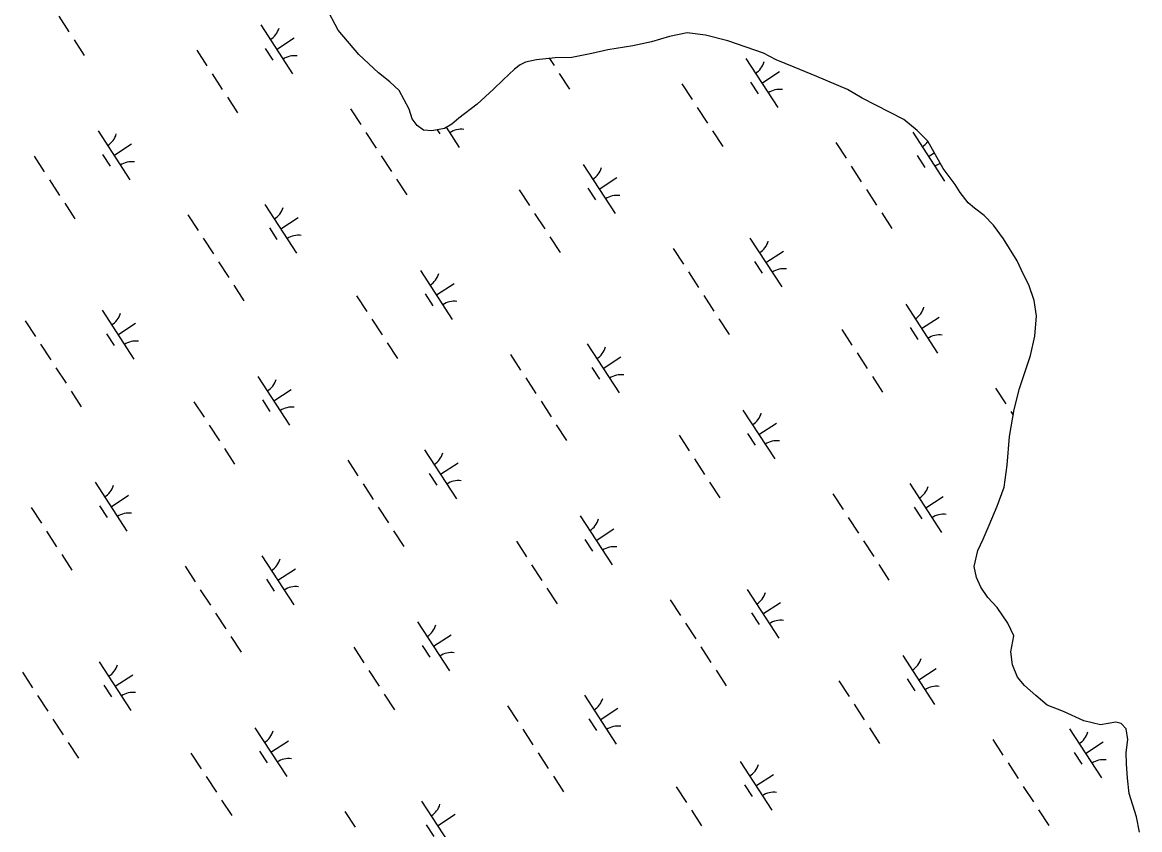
# Model space of a CAD drawing. Extents: x 3953924 to 3974542, y 193747 to 216192.
# Drawn here: x 3970390 to 3971348, y 202169 to 202861 of the extents above; entities that cross this region are included whole.
import ezdxf

# ---------------------------------------------------------------- set-up
doc = ezdxf.new("R2010")
doc.units = 0
doc.layers.add('V-WETL-SWMP', color=7, linetype='Continuous')

msp = doc.modelspace()

# ---------------------------------------------------------------- linework, layer by layer
at = {"layer": 'V-WETL-SWMP'}
for p, q in [((3970660.77, 202854.32), (3970650.21, 202874.31)), ((3970421.44, 202866.12), (3970430.16, 202852.72)), ((3970594.49, 202858.67), (3970621.77, 202816.76)), ((3970678.49, 202833.3), (3970660.77, 202854.32)), ((3970944.62, 202848.74), (3970929.25, 202844.23)), ((3970960.01, 202852.05), (3970944.62, 202848.74)), ((3970975.52, 202850.02), (3970960.01, 202852.05)), ((3970994.66, 202845.09), (3970975.52, 202850.02)), ((3970434.53, 202846.01), (3970443.26, 202832.6)), ((3970608.13, 202837.72), (3970623.21, 202847.54)), ((3970913.27, 202840.9), (3970891.93, 202837.45)), ((3970929.25, 202844.23), (3970913.27, 202840.9)), ((3971025.23, 202834.47), (3970994.66, 202845.09)), ((3970539.73, 202836.99), (3970548.46, 202823.58)), ((3970598.39, 202838.54), (3970604.94, 202828.48)), ((3970695.49, 202817.62), (3970678.49, 202833.3)), ((3970846.88, 202830.5), (3970830.85, 202828.96)), ((3970841.89, 202830.02), (3970845.88, 202823.88)), ((3970861.15, 202830.82), (3970846.88, 202830.5)), ((3970878.32, 202834.18), (3970861.15, 202830.82)), ((3970891.93, 202837.45), (3970878.32, 202834.18)), ((3971010.21, 202829.84), (3971037.48, 202787.93)), ((3971036.07, 202828.76), (3971025.23, 202834.47)), ((3970812, 202820.8), (3970802.09, 202811.66)), ((3970816.68, 202824.48), (3970812, 202820.8)), ((3970821.38, 202826.96), (3970816.68, 202824.48)), ((3970830.85, 202828.96), (3970821.38, 202826.96)), ((3971051.67, 202822.56), (3971036.07, 202828.76)), ((3971070.88, 202814.66), (3971051.67, 202822.56)), ((3970552.83, 202816.88), (3970561.56, 202803.47)), ((3970705.17, 202810.1), (3970695.49, 202817.62)), ((3970713.08, 202802.55), (3970705.17, 202810.1)), ((3970802.09, 202811.66), (3970793.94, 202803.75)), ((3970850.24, 202817.18), (3970858.97, 202803.77)), ((3971023.84, 202808.89), (3971038.93, 202818.71)), ((3971097.3, 202803.36), (3971070.88, 202814.66)), ((3970721.75, 202786.68), (3970713.08, 202802.55)), ((3970793.94, 202803.75), (3970779.95, 202790.95)), ((3970955.45, 202808.16), (3970964.18, 202794.75)), ((3971014.1, 202809.71), (3971020.65, 202799.65)), ((3971109.96, 202795.9), (3971097.3, 202803.36)), ((3970565.92, 202796.76), (3970574.65, 202783.35)), ((3970779.95, 202790.95), (3970764.16, 202778.7)), ((3971145.46, 202777.66), (3971109.96, 202795.9)), ((3970671.56, 202786.78), (3970680.29, 202773.37)), ((3970724.32, 202778.41), (3970721.75, 202786.68)), ((3970968.54, 202788.05), (3970977.27, 202774.64)), ((3970728.61, 202772.56), (3970724.32, 202778.41)), ((3970734.06, 202768.51), (3970728.61, 202772.56)), ((3970758.32, 202773.81), (3970751.86, 202770.1)), ((3970764.16, 202778.7), (3970758.32, 202773.81)), ((3971156.96, 202768.4), (3971145.46, 202777.66)), ((3970455.09, 202767.92), (3970482.36, 202726.02)), ((3970684.65, 202766.66), (3970693.38, 202753.25)), ((3970741.2, 202768.08), (3970734.06, 202768.51)), ((3970751.86, 202770.1), (3970741.2, 202768.08)), ((3970745.62, 202768.91), (3970747.83, 202765.52)), ((3970753.46, 202771.01), (3970764.66, 202753.81)), ((3970981.64, 202767.93), (3970990.36, 202754.52)), ((3971153.1, 202766.88), (3971180.37, 202724.97)), ((3971166.09, 202759.08), (3971156.96, 202768.4)), ((3970468.72, 202746.97), (3970483.81, 202756.79)), ((3971087.28, 202757.95), (3971096, 202744.54)), ((3971179.11, 202735.58), (3971166.09, 202759.08)), ((3970400.33, 202746.25), (3970409.06, 202732.84)), ((3970458.98, 202747.79), (3970465.53, 202737.73)), ((3970697.75, 202746.55), (3970706.48, 202733.14)), ((3971156.99, 202746.75), (3971163.54, 202736.69)), ((3971166.73, 202745.93), (3971171.62, 202749.11)), ((3970870.8, 202739.09), (3970898.08, 202697.19)), ((3971100.37, 202737.83), (3971109.1, 202724.42)), ((3971189.52, 202722.13), (3971179.11, 202735.58)), ((3970413.42, 202726.13), (3970422.15, 202712.72)), ((3970710.84, 202726.44), (3970719.57, 202713.03)), ((3970884.44, 202718.14), (3970899.53, 202727.96)), ((3970816.05, 202717.42), (3970824.77, 202704.01)), ((3970874.7, 202718.96), (3970881.25, 202708.9)), ((3971113.46, 202717.72), (3971122.19, 202704.31)), ((3971193.84, 202715.09), (3971189.52, 202722.13)), ((3971200.58, 202706.32), (3971193.84, 202715.09)), ((3970426.52, 202706.02), (3970435.24, 202692.61)), ((3970597.98, 202704.96), (3970625.25, 202663.06)), ((3971206.03, 202701.68), (3971200.58, 202706.32)), ((3970532.16, 202696.03), (3970540.88, 202682.62)), ((3970829.14, 202697.3), (3970837.87, 202683.89)), ((3971126.55, 202697.6), (3971135.28, 202684.2)), ((3971214.5, 202695.33), (3971206.03, 202701.68)), ((3971222.41, 202687.18), (3971214.5, 202695.33)), ((3970611.61, 202684.01), (3970626.7, 202693.83)), ((3971231, 202675.47), (3971222.41, 202687.18)), ((3970601.88, 202684.83), (3970608.42, 202674.78)), ((3970842.23, 202677.19), (3970850.96, 202663.78)), ((3971013.69, 202676.13), (3971040.97, 202634.23)), ((3970545.25, 202675.92), (3970553.98, 202662.51)), ((3970947.87, 202667.2), (3970956.6, 202653.79)), ((3971242.72, 202656.7), (3971231, 202675.47)), ((3971027.33, 202655.18), (3971042.42, 202665)), ((3970558.34, 202655.8), (3970567.07, 202642.4)), ((3970731.4, 202648.35), (3970758.67, 202606.44)), ((3971017.59, 202656), (3971024.14, 202645.94)), ((3971247.73, 202645.51), (3971242.72, 202656.7)), ((3970960.96, 202647.09), (3970969.69, 202633.68)), ((3971252.7, 202636.1), (3971247.73, 202645.51)), ((3970571.44, 202635.69), (3970580.16, 202622.28)), ((3970735.3, 202628.22), (3970741.84, 202618.16)), ((3970745.04, 202627.4), (3970760.12, 202637.22)), ((3971257.16, 202622.52), (3971252.7, 202636.1)), ((3970676.64, 202626.67), (3970685.37, 202613.26)), ((3970974.06, 202626.97), (3970982.79, 202613.56)), ((3971147.11, 202619.52), (3971174.39, 202577.61)), ((3971259.23, 202609.48), (3971257.16, 202622.52)), ((3970458.57, 202614.22), (3970485.85, 202572.32)), ((3971257.83, 202592.2), (3971259.23, 202609.48)), ((3970392.75, 202605.29), (3970401.48, 202591.88)), ((3970472.21, 202593.27), (3970487.3, 202603.09)), ((3970689.73, 202606.56), (3970698.46, 202593.15)), ((3970987.15, 202606.86), (3970995.88, 202593.45)), ((3971151.01, 202599.39), (3971157.56, 202589.33)), ((3971160.75, 202598.57), (3971175.84, 202608.39)), ((3970462.47, 202594.09), (3970469.02, 202584.03)), ((3971092.36, 202597.84), (3971101.09, 202584.43)), ((3971254.04, 202575.46), (3971257.83, 202592.2)), ((3970405.84, 202585.17), (3970414.57, 202571.76)), ((3970702.83, 202586.44), (3970711.56, 202573.03)), ((3970874.29, 202585.39), (3970901.56, 202543.49)), ((3970808.47, 202576.46), (3970817.2, 202563.05)), ((3970887.93, 202564.44), (3970903.01, 202574.26)), ((3971105.45, 202577.73), (3971114.18, 202564.32)), ((3971244.56, 202547.29), (3971254.04, 202575.46)), ((3970418.94, 202565.06), (3970427.67, 202551.65)), ((3970878.19, 202565.26), (3970884.73, 202555.2)), ((3970591.99, 202557.6), (3970619.27, 202515.7)), ((3970821.56, 202556.34), (3970830.29, 202542.93)), ((3971118.54, 202557.61), (3971127.27, 202544.2)), ((3970432.03, 202544.95), (3970440.76, 202531.54)), ((3970605.63, 202536.65), (3970620.72, 202546.47)), ((3971224.18, 202547.63), (3971232.91, 202534.22)), ((3971240.2, 202529.35), (3971244.56, 202547.29)), ((3970537.24, 202535.93), (3970545.97, 202522.52)), ((3970595.89, 202537.47), (3970602.44, 202527.41)), ((3970834.65, 202536.23), (3970843.38, 202522.82)), ((3971007.71, 202528.77), (3971034.99, 202486.87)), ((3971235.96, 202506.06), (3971240.2, 202529.35)), ((3971237.28, 202527.51), (3971239.3, 202524.41)), ((3970550.33, 202515.81), (3970559.06, 202502.4)), ((3970847.75, 202516.12), (3970856.47, 202502.71)), ((3971021.35, 202507.82), (3971036.43, 202517.64)), ((3970952.95, 202507.1), (3970961.68, 202493.69)), ((3971011.61, 202508.64), (3971018.15, 202498.58)), ((3971234.12, 202481.63), (3971235.96, 202506.06)), ((3970563.42, 202495.7), (3970572.15, 202482.29)), ((3970734.88, 202494.65), (3970762.16, 202452.74)), ((3970669.06, 202485.71), (3970677.79, 202472.3)), ((3970966.05, 202486.98), (3970974.77, 202473.57)), ((3970748.52, 202473.69), (3970763.61, 202483.51)), ((3971231.57, 202462.54), (3971234.12, 202481.63)), ((3970452.59, 202466.86), (3970479.87, 202424.96)), ((3970682.16, 202465.6), (3970690.88, 202452.19)), ((3970738.78, 202474.51), (3970745.33, 202464.46)), ((3970979.14, 202466.87), (3970987.87, 202453.46)), ((3971150.6, 202465.81), (3971177.88, 202423.91)), ((3971084.78, 202456.88), (3971093.51, 202443.47)), ((3971225.39, 202446.35), (3971231.57, 202462.54)), ((3970456.49, 202446.73), (3970463.03, 202436.67)), ((3970466.23, 202445.91), (3970481.31, 202455.73)), ((3971164.24, 202444.86), (3971179.32, 202454.68)), ((3971218.61, 202430.13), (3971225.39, 202446.35)), ((3970397.83, 202445.18), (3970406.56, 202431.77)), ((3970695.25, 202445.48), (3970703.98, 202432.08)), ((3970868.3, 202438.03), (3970895.58, 202396.12)), ((3971097.87, 202436.77), (3971106.6, 202423.36)), ((3971154.5, 202445.68), (3971161.04, 202435.62)), ((3971213.52, 202418.12), (3971218.61, 202430.13)), ((3970410.93, 202425.07), (3970419.65, 202411.66)), ((3970708.34, 202425.37), (3970717.07, 202411.96)), ((3970872.2, 202417.9), (3970878.75, 202407.84)), ((3970881.94, 202417.08), (3970897.03, 202426.9)), ((3971208.98, 202408.51), (3971213.52, 202418.12)), ((3970813.55, 202416.35), (3970822.28, 202402.94)), ((3971110.96, 202416.65), (3971119.69, 202403.24)), ((3971205.72, 202394.75), (3971208.98, 202408.51)), ((3970424.02, 202404.95), (3970432.75, 202391.54)), ((3970595.48, 202403.9), (3970622.76, 202362)), ((3970529.66, 202394.97), (3970538.39, 202381.56)), ((3970609.12, 202382.95), (3970624.2, 202392.77)), ((3970826.64, 202396.24), (3970835.37, 202382.83)), ((3971124.06, 202396.54), (3971132.79, 202383.13)), ((3971207.71, 202385.28), (3971205.72, 202394.75)), ((3970599.38, 202383.77), (3970605.92, 202373.71)), ((3971211.46, 202377.04), (3971207.71, 202385.28)), ((3970542.75, 202374.85), (3970551.48, 202361.45)), ((3970839.73, 202376.12), (3970848.46, 202362.71)), ((3971011.19, 202375.07), (3971038.47, 202333.17)), ((3971217.61, 202368.25), (3971211.46, 202377.04)), ((3970945.37, 202366.14), (3970954.1, 202352.73)), ((3971024.83, 202354.12), (3971039.92, 202363.94)), ((3971225.53, 202359.51), (3971217.61, 202368.25)), ((3970555.84, 202354.74), (3970564.57, 202341.33)), ((3971015.09, 202354.94), (3971021.64, 202344.88)), ((3971234.76, 202346.03), (3971225.53, 202359.51)), ((3970728.9, 202347.28), (3970756.18, 202305.38)), ((3970958.47, 202346.02), (3970967.2, 202332.61)), ((3971239.75, 202335.43), (3971234.76, 202346.03)), ((3970568.94, 202334.63), (3970577.67, 202321.22)), ((3970742.54, 202326.33), (3970757.62, 202336.15)), ((3971237.08, 202321.7), (3971239.75, 202335.43)), ((3970674.14, 202325.61), (3970682.87, 202312.2)), ((3970732.8, 202327.15), (3970739.34, 202317.09)), ((3970971.56, 202325.91), (3970980.29, 202312.5)), ((3970456.07, 202313.16), (3970483.35, 202271.25)), ((3971144.61, 202318.45), (3971171.89, 202276.55)), ((3971238.52, 202310.43), (3971237.08, 202321.7)), ((3970390.25, 202304.22), (3970398.98, 202290.81)), ((3970687.24, 202305.49), (3970695.97, 202292.08)), ((3970984.65, 202305.8), (3970993.38, 202292.39)), ((3971158.25, 202297.5), (3971173.34, 202307.32)), ((3971242.92, 202299.82), (3971238.52, 202310.43)), ((3970469.71, 202292.2), (3970484.8, 202302.02)), ((3971089.86, 202296.78), (3971098.59, 202283.37)), ((3971148.51, 202298.32), (3971155.06, 202288.26)), ((3971249.02, 202292.82), (3971242.92, 202299.82)), ((3970403.35, 202284.11), (3970412.08, 202270.7)), ((3970459.97, 202293.02), (3970466.52, 202282.97)), ((3970700.33, 202285.38), (3970709.06, 202271.97)), ((3970871.79, 202284.33), (3970899.07, 202242.42)), ((3971258.73, 202284.11), (3971249.02, 202292.82)), ((3971268.43, 202276), (3971258.73, 202284.11)), ((3970805.97, 202275.39), (3970814.7, 202261.98)), ((3971102.95, 202276.66), (3971111.68, 202263.25)), ((3971282.24, 202270.36), (3971268.43, 202276)), ((3970885.43, 202263.37), (3970900.51, 202273.19)), ((3971299.66, 202262.42), (3971282.24, 202270.36)), ((3970416.44, 202264), (3970425.17, 202250.59)), ((3970589.49, 202256.54), (3970616.77, 202214.64)), ((3970819.06, 202255.28), (3970827.79, 202241.87)), ((3970875.69, 202264.19), (3970882.24, 202254.14)), ((3971116.05, 202256.55), (3971124.77, 202243.14)), ((3971287.5, 202255.49), (3971314.78, 202213.59)), ((3971314.01, 202259.17), (3971299.66, 202262.42)), ((3971327.05, 202261.24), (3971314.01, 202259.17)), ((3971331.83, 202260.16), (3971327.05, 202261.24)), ((3971336.1, 202255.49), (3971331.83, 202260.16)), ((3971337.49, 202246.6), (3971336.1, 202255.49)), ((3970603.13, 202235.59), (3970618.22, 202245.41)), ((3971221.68, 202246.56), (3971230.41, 202233.15)), ((3971335.96, 202235.27), (3971337.49, 202246.6)), ((3970429.53, 202243.88), (3970438.26, 202230.47)), ((3970593.39, 202236.41), (3970599.94, 202226.35)), ((3971301.14, 202234.54), (3971316.23, 202244.36)), ((3970534.74, 202234.86), (3970543.47, 202221.45)), ((3970832.16, 202235.17), (3970840.88, 202221.76)), ((3971005.21, 202227.71), (3971032.49, 202185.8)), ((3971234.78, 202226.45), (3971243.51, 202213.04)), ((3971291.4, 202235.36), (3971297.95, 202225.3)), ((3971336.17, 202225.76), (3971335.96, 202235.27)), ((3971018.85, 202206.76), (3971033.93, 202216.58)), ((3971337.04, 202213.28), (3971336.17, 202225.76)), ((3970547.83, 202214.75), (3970556.56, 202201.34)), ((3970845.25, 202215.05), (3970853.98, 202201.64)), ((3971009.11, 202207.58), (3971015.66, 202197.52)), ((3971338.52, 202200.23), (3971337.04, 202213.28)), ((3970950.45, 202206.03), (3970959.18, 202192.62)), ((3971247.87, 202206.33), (3971256.6, 202192.93)), ((3971344.91, 202180.15), (3971338.52, 202200.23)), ((3970560.93, 202194.63), (3970569.65, 202181.22)), ((3970732.38, 202193.58), (3970759.66, 202151.68)), ((3970666.56, 202184.65), (3970675.29, 202171.24)), ((3970746.02, 202172.63), (3970761.11, 202182.45)), ((3970963.55, 202185.92), (3970972.28, 202172.51)), ((3971260.96, 202186.22), (3971269.69, 202172.81)), ((3971347.58, 202167.12), (3971344.91, 202180.15)), ((3970736.28, 202173.45), (3970742.83, 202163.39))]:
    msp.add_line(p, q, dxfattribs=at)
for centre, start, end in [((3970593.26, 202861), 302.29009, 343.83375), ((3970623.4, 202814.7), 82.29009, 123.83375), ((3971008.97, 202832.16), 302.29009, 343.83375), ((3971039.11, 202785.87), 82.29009, 123.83375), ((3970453.85, 202770.25), 302.29009, 343.83375), ((3970766.29, 202751.74), 82.29009, 123.83375), ((3971151.86, 202769.21), 302.29009, 324.32156), ((3970483.99, 202723.95), 82.29009, 123.83375), ((3970869.57, 202741.42), 302.29009, 343.83375), ((3971182, 202722.91), 107.16519, 123.83375), ((3970899.71, 202695.12), 82.29009, 123.83375), ((3970596.74, 202707.29), 302.29009, 343.83375), ((3970626.88, 202660.99), 82.29009, 123.83375), ((3971012.46, 202678.46), 302.29009, 343.83375), ((3971042.6, 202632.16), 82.29009, 123.83375), ((3970730.17, 202650.68), 302.29009, 343.83375), ((3970760.3, 202604.38), 82.29009, 123.83375), ((3970457.34, 202616.55), 302.29009, 343.83375), ((3971145.88, 202621.84), 302.29009, 343.83375), ((3971176.02, 202575.55), 82.29009, 123.83375), ((3970487.48, 202570.25), 82.29009, 123.83375), ((3970873.06, 202587.72), 302.29009, 343.83375), ((3970590.76, 202559.93), 302.29009, 343.83375), ((3970903.19, 202541.42), 82.29009, 123.83375), ((3970620.9, 202513.63), 82.29009, 123.83375), ((3971006.48, 202531.1), 302.29009, 343.83375), ((3971036.61, 202484.8), 82.29009, 123.83375), ((3970733.65, 202496.97), 302.29009, 343.83375), ((3970763.79, 202450.67), 82.29009, 123.83375), ((3970451.36, 202469.19), 302.29009, 343.83375), ((3971149.37, 202468.14), 302.29009, 343.83375), ((3970481.49, 202422.89), 82.29009, 123.83375), ((3971179.5, 202421.84), 82.29009, 123.83375), ((3970867.07, 202440.36), 302.29009, 343.83375), ((3970897.21, 202394.06), 82.29009, 123.83375), ((3970594.25, 202406.23), 302.29009, 343.83375), ((3970624.38, 202359.93), 82.29009, 123.83375), ((3971009.96, 202377.4), 302.29009, 343.83375), ((3970727.67, 202349.61), 302.29009, 343.83375), ((3971040.1, 202331.1), 82.29009, 123.83375), ((3970757.81, 202303.31), 82.29009, 123.83375), ((3971143.38, 202320.78), 302.29009, 343.83375), ((3970454.84, 202315.48), 302.29009, 343.83375), ((3970484.98, 202269.18), 82.29009, 123.83375), ((3971173.52, 202274.48), 82.29009, 123.83375), ((3970870.56, 202286.65), 302.29009, 343.83375), ((3970900.7, 202240.35), 82.29009, 123.83375), ((3970588.26, 202258.87), 302.29009, 343.83375), ((3971286.27, 202257.82), 302.29009, 343.83375), ((3970618.4, 202212.57), 82.29009, 123.83375), ((3971316.41, 202211.52), 82.29009, 123.83375), ((3971003.98, 202230.04), 302.29009, 343.83375), ((3971034.12, 202183.74), 82.29009, 123.83375), ((3970731.15, 202195.91), 302.29009, 343.83375)]:
    msp.add_arc(centre, 17.62, start, end, dxfattribs=at)

doc.saveas('drawing.dxf')
